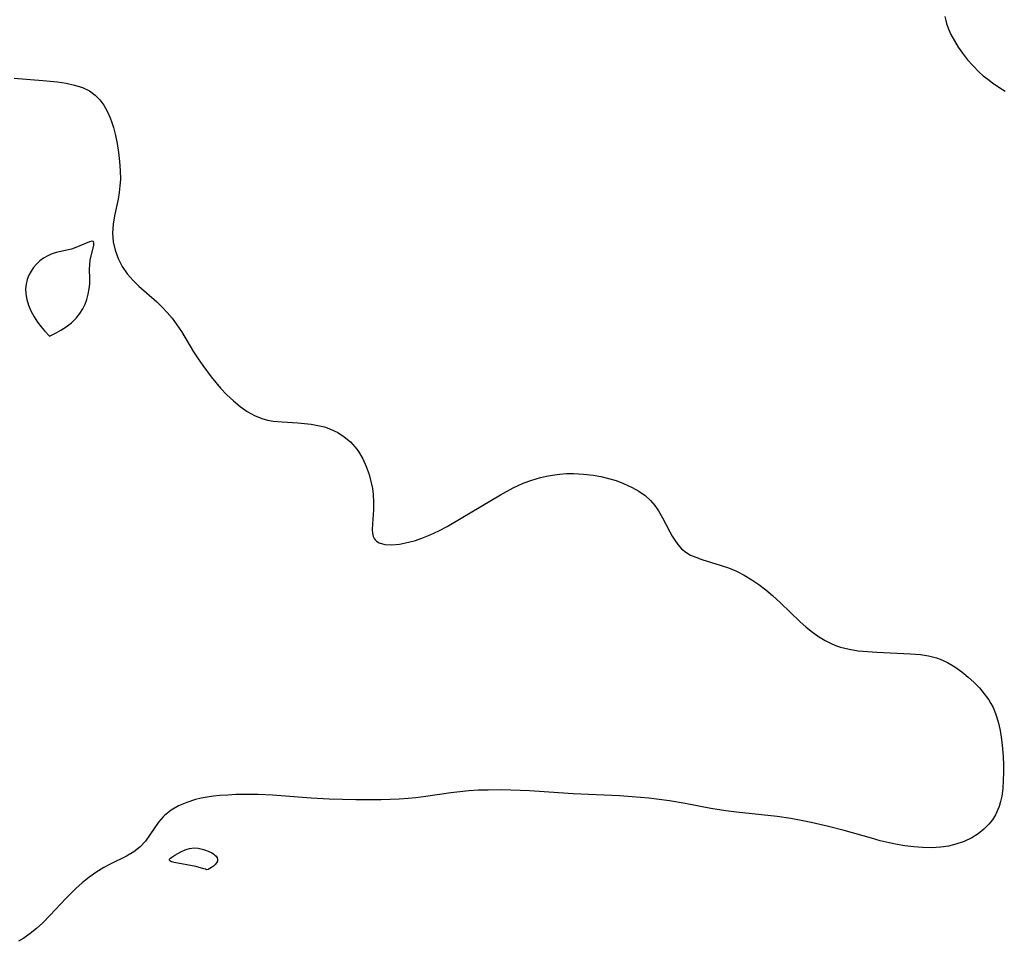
# Model space of a CAD drawing. Header units: metres. Extents: x 1073367 to 1082519, y 1569854 to 1574957.
# Tile 490 of 656: x 1077313 to 1077501, y 1573518 to 1573694. Entities that reach past the tile are written whole.
import ezdxf

# ---------------------------------------------------------------- set-up
doc = ezdxf.new("R2010")
doc.units = ezdxf.units.M
doc.layers.add('CGG_CurvaNivelLidar_v1', color=253, linetype='Continuous', lineweight=30)

msp = doc.modelspace()

# ---------------------------------------------------------------- linework, layer by layer
at = {"layer": 'CGG_CurvaNivelLidar_v1'}
for p, q in [((1077489.4634, 1573694.7021, 70), (1077489.6189, 1573693.9373, 70)), ((1077489.6189, 1573693.9373, 70), (1077489.7667, 1573693.3813, 70)), ((1077489.7667, 1573693.3813, 70), (1077490.0614, 1573692.5061, 70)), ((1077490.0614, 1573692.5061, 70), (1077490.6022, 1573691.2656, 70)), ((1077490.6022, 1573691.2656, 70), (1077491.2551, 1573690.0533, 70)), ((1077491.2551, 1573690.0533, 70), (1077491.9983, 1573688.8671, 70)), ((1077491.9983, 1573688.8671, 70), (1077492.8142, 1573687.7067, 70)), ((1077492.8142, 1573687.7067, 70), (1077493.7809, 1573686.4649, 70)), ((1077493.7809, 1573686.4649, 70), (1077494.8215, 1573685.2709, 70)), ((1077494.8215, 1573685.2709, 70), (1077495.9435, 1573684.1437, 70)), ((1077495.9435, 1573684.1437, 70), (1077496.7638, 1573683.4191, 70)), ((1077496.7638, 1573683.4191, 70), (1077497.6214, 1573682.7314, 70)), ((1077311.8057, 1573682.977, 69.5), (1077317.2367, 1573682.5258, 69.5)), ((1077317.2367, 1573682.5258, 69.5), (1077320.0755, 1573682.2296, 69.5)), ((1077320.0755, 1573682.2296, 69.5), (1077321.7257, 1573681.9738, 69.5)), ((1077321.7257, 1573681.9738, 69.5), (1077323.3129, 1573681.63, 69.5)), ((1077323.3129, 1573681.63, 69.5), (1077324.8088, 1573681.1565, 69.5)), ((1077497.6214, 1573682.7314, 70), (1077498.5576, 1573682.0423, 70)), ((1077498.5576, 1573682.0423, 70), (1077499.7378, 1573681.2398, 70)), ((1077499.7378, 1573681.2398, 70), (1077500.9512, 1573680.4765, 70)), ((1077324.8088, 1573681.1565, 69.5), (1077326.1775, 1573680.502, 69.5)), ((1077326.1775, 1573680.502, 69.5), (1077327.2671, 1573679.715, 69.5)), ((1077327.2671, 1573679.715, 69.5), (1077328.1455, 1573678.8102, 69.5)), ((1077328.1455, 1573678.8102, 69.5), (1077328.9015, 1573677.7699, 69.5)), ((1077328.9015, 1573677.7699, 69.5), (1077329.5497, 1573676.6217, 69.5)), ((1077329.5497, 1573676.6217, 69.5), (1077330.099, 1573675.3879, 69.5)), ((1077330.099, 1573675.3879, 69.5), (1077330.4317, 1573674.4731, 69.5)), ((1077330.4317, 1573674.4731, 69.5), (1077330.7247, 1573673.5314, 69.5)), ((1077330.7247, 1573673.5314, 69.5), (1077331.1136, 1573672.0266, 69.5)), ((1077331.1136, 1573672.0266, 69.5), (1077331.4245, 1573670.4877, 69.5)), ((1077331.4245, 1573670.4877, 69.5), (1077331.6805, 1573668.7664, 69.5)), ((1077331.6805, 1573668.7664, 69.5), (1077331.8722, 1573667.0403, 69.5)), ((1077331.8722, 1573667.0403, 69.5), (1077332.0127, 1573665.331, 69.5)), ((1077332.0127, 1573665.331, 69.5), (1077332.0504, 1573663.6297, 69.5)), ((1077332.0504, 1573663.6297, 69.5), (1077331.977, 1573662.3672, 69.5)), ((1077331.8256, 1573661.1104, 69.5), (1077331.6136, 1573659.864, 69.5)), ((1077331.977, 1573662.3672, 69.5), (1077331.8256, 1573661.1104, 69.5)), ((1077331.6136, 1573659.864, 69.5), (1077330.9358, 1573656.6573, 69.5)), ((1077330.667, 1573655.0808, 69.5), (1077330.5495, 1573653.3667, 69.5)), ((1077330.9358, 1573656.6573, 69.5), (1077330.667, 1573655.0808, 69.5)), ((1077330.5495, 1573653.3667, 69.5), (1077330.6891, 1573651.7151, 69.5)), ((1077326.1777, 1573651.7005, 69.5), (1077323.5444, 1573650.6026, 69.5)), ((1077326.608, 1573651.8021, 69.5), (1077326.1777, 1573651.7005, 69.5)), ((1077326.8918, 1573651.7452, 69.5), (1077326.608, 1573651.8021, 69.5)), ((1077327.0052, 1573651.4788, 69.5), (1077326.8918, 1573651.7452, 69.5)), ((1077326.9749, 1573651.0346, 69.5), (1077327.0052, 1573651.4788, 69.5)), ((1077330.6891, 1573651.7151, 69.5), (1077331.06, 1573650.0924, 69.5)), ((1077318.8497, 1573649.3502, 69.5), (1077318.0862, 1573648.9968, 69.5)), ((1077319.8111, 1573649.6571, 69.5), (1077318.8497, 1573649.3502, 69.5)), ((1077322.7412, 1573650.333, 69.5), (1077319.8111, 1573649.6571, 69.5)), ((1077323.5444, 1573650.6026, 69.5), (1077322.7412, 1573650.333, 69.5)), ((1077326.4765, 1573649.0242, 69.5), (1077326.9749, 1573651.0346, 69.5)), ((1077331.06, 1573650.0924, 69.5), (1077331.6352, 1573648.5178, 69.5)), ((1077316.0547, 1573647.4679, 69.5), (1077315.4944, 1573646.825, 69.5)), ((1077316.6814, 1573648.0465, 69.5), (1077316.0547, 1573647.4679, 69.5)), ((1077317.3616, 1573648.5584, 69.5), (1077316.6814, 1573648.0465, 69.5)), ((1077318.0862, 1573648.9968, 69.5), (1077317.3616, 1573648.5584, 69.5)), ((1077326.1617, 1573646.4811, 69.5), (1077326.1907, 1573647.3699, 69.5)), ((1077326.1907, 1573647.3699, 69.5), (1077326.3041, 1573648.2167, 69.5)), ((1077326.3041, 1573648.2167, 69.5), (1077326.4765, 1573649.0242, 69.5)), ((1077331.6352, 1573648.5178, 69.5), (1077332.403, 1573647.0143, 69.5)), ((1077315.0022, 1573646.1001, 69.5), (1077314.5947, 1573645.3211, 69.5)), ((1077315.4944, 1573646.825, 69.5), (1077315.0022, 1573646.1001, 69.5)), ((1077326.2172, 1573644.6475, 69.5), (1077326.1617, 1573646.4811, 69.5)), ((1077332.403, 1573647.0143, 69.5), (1077333.3549, 1573645.6073, 69.5)), ((1077333.3549, 1573645.6073, 69.5), (1077334.463, 1573644.2994, 69.5)), ((1077314.0484, 1573643.6455, 69.5), (1077313.9536, 1573642.7613, 69.5)), ((1077314.2738, 1573644.4998, 69.5), (1077314.0484, 1573643.6455, 69.5)), ((1077314.5947, 1573645.3211, 69.5), (1077314.2738, 1573644.4998, 69.5)), ((1077326.0919, 1573642.7141, 69.5), (1077326.2026, 1573643.7127, 69.5)), ((1077326.2026, 1573643.7127, 69.5), (1077326.2172, 1573644.6475, 69.5)), ((1077334.463, 1573644.2994, 69.5), (1077335.5598, 1573643.2137, 69.5)), ((1077313.9536, 1573642.7613, 69.5), (1077314.009, 1573641.7656, 69.5)), ((1077314.009, 1573641.7656, 69.5), (1077314.2061, 1573640.6997, 69.5)), ((1077325.6323, 1573640.7071, 69.5), (1077325.8972, 1573641.7135, 69.5)), ((1077325.8972, 1573641.7135, 69.5), (1077326.0919, 1573642.7141, 69.5)), ((1077335.5598, 1573643.2137, 69.5), (1077338.9907, 1573640.2404, 69.5)), ((1077314.2061, 1573640.6997, 69.5), (1077314.5356, 1573639.6058, 69.5)), ((1077324.8591, 1573638.907, 69.5), (1077325.3034, 1573639.821, 69.5)), ((1077325.3034, 1573639.821, 69.5), (1077325.6323, 1573640.7071, 69.5)), ((1077338.9907, 1573640.2404, 69.5), (1077340.0098, 1573639.2624, 69.5)), ((1077314.5356, 1573639.6058, 69.5), (1077314.9865, 1573638.5248, 69.5)), ((1077314.9865, 1573638.5248, 69.5), (1077315.5873, 1573637.4139, 69.5)), ((1077323.6207, 1573637.1583, 69.5), (1077324.2982, 1573638.0062, 69.5)), ((1077324.2982, 1573638.0062, 69.5), (1077324.8591, 1573638.907, 69.5)), ((1077340.0098, 1573639.2624, 69.5), (1077340.9874, 1573638.2293, 69.5)), ((1077340.9874, 1573638.2293, 69.5), (1077341.9093, 1573637.1362, 69.5)), ((1077315.5873, 1573637.4139, 69.5), (1077316.2529, 1573636.3934, 69.5)), ((1077316.2529, 1573636.3934, 69.5), (1077316.9241, 1573635.493, 69.5)), ((1077321.6874, 1573635.4998, 69.5), (1077322.6895, 1573636.2659, 69.5)), ((1077322.6895, 1573636.2659, 69.5), (1077323.6207, 1573637.1583, 69.5)), ((1077341.9093, 1573637.1362, 69.5), (1077342.8382, 1573635.8763, 69.5)), ((1077316.9241, 1573635.493, 69.5), (1077317.5429, 1573634.7434, 69.5)), ((1077317.5429, 1573634.7434, 69.5), (1077318.5, 1573633.7216, 69.5)), ((1077318.5, 1573633.7216, 69.5), (1077319.805, 1573634.359, 69.5)), ((1077319.805, 1573634.359, 69.5), (1077320.6985, 1573634.8626, 69.5)), ((1077320.6985, 1573634.8626, 69.5), (1077321.6874, 1573635.4998, 69.5)), ((1077342.8382, 1573635.8763, 69.5), (1077343.7071, 1573634.5596, 69.5)), ((1077343.7071, 1573634.5596, 69.5), (1077346.0304, 1573630.7254, 69.5)), ((1077346.0304, 1573630.7254, 69.5), (1077346.8838, 1573629.3959, 69.5)), ((1077346.8838, 1573629.3959, 69.5), (1077347.777, 1573628.0901, 69.5)), ((1077347.777, 1573628.0901, 69.5), (1077349.3878, 1573625.93, 69.5)), ((1077349.3878, 1573625.93, 69.5), (1077351.1816, 1573623.7674, 69.5)), ((1077351.1816, 1573623.7674, 69.5), (1077352.3706, 1573622.5024, 69.5)), ((1077352.3706, 1573622.5024, 69.5), (1077353.6201, 1573621.3247, 69.5)), ((1077353.6201, 1573621.3247, 69.5), (1077354.9298, 1573620.2519, 69.5)), ((1077354.9298, 1573620.2519, 69.5), (1077356.254, 1573619.338, 69.5)), ((1077356.254, 1573619.338, 69.5), (1077357.6372, 1573618.5682, 69.5)), ((1077357.6372, 1573618.5682, 69.5), (1077359.0825, 1573617.9742, 69.5)), ((1077359.0825, 1573617.9742, 69.5), (1077360.1376, 1573617.6787, 69.5)), ((1077360.1376, 1573617.6787, 69.5), (1077361.2175, 1573617.478, 69.5)), ((1077361.2175, 1573617.478, 69.5), (1077362.9067, 1573617.3162, 69.5)), ((1077362.9067, 1573617.3162, 69.5), (1077365.9148, 1573617.1568, 69.5)), ((1077365.9148, 1573617.1568, 69.5), (1077367.2059, 1573617.0479, 69.5)), ((1077367.2059, 1573617.0479, 69.5), (1077368.4889, 1573616.8923, 69.5)), ((1077368.4889, 1573616.8923, 69.5), (1077369.7551, 1573616.6738, 69.5)), ((1077369.7551, 1573616.6738, 69.5), (1077370.9892, 1573616.3731, 69.5)), ((1077370.9892, 1573616.3731, 69.5), (1077372.1769, 1573615.9671, 69.5)), ((1077372.1769, 1573615.9671, 69.5), (1077373.539, 1573615.3066, 69.5)), ((1077373.539, 1573615.3066, 69.5), (1077374.8028, 1573614.4777, 69.5)), ((1077374.8028, 1573614.4777, 69.5), (1077375.9561, 1573613.4983, 69.5)), ((1077375.9561, 1573613.4983, 69.5), (1077377.1602, 1573612.1449, 69.5)), ((1077377.1602, 1573612.1449, 69.5), (1077377.5074, 1573611.6606, 69.5)), ((1077377.5074, 1573611.6606, 69.5), (1077378.3262, 1573610.2831, 69.5)), ((1077378.3262, 1573610.2831, 69.5), (1077379.0012, 1573608.81, 69.5)), ((1077379.0012, 1573608.81, 69.5), (1077379.5418, 1573607.2714, 69.5)), ((1077379.5418, 1573607.2714, 69.5), (1077379.9484, 1573605.6931, 69.5)), ((1077408.9492, 1573605.6333, 69.5), (1077410.582, 1573606.2298, 69.5)), ((1077410.582, 1573606.2298, 69.5), (1077412.252, 1573606.7053, 69.5)), ((1077412.252, 1573606.7053, 69.5), (1077413.4028, 1573606.9668, 69.5)), ((1077413.4028, 1573606.9668, 69.5), (1077414.5633, 1573607.1767, 69.5)), ((1077414.5633, 1573607.1767, 69.5), (1077415.8974, 1573607.3492, 69.5)), ((1077415.8974, 1573607.3492, 69.5), (1077417.2376, 1573607.4488, 69.5)), ((1077417.2376, 1573607.4488, 69.5), (1077418.5795, 1573607.4728, 69.5)), ((1077418.5795, 1573607.4728, 69.5), (1077420.4428, 1573607.3771, 69.5)), ((1077420.4428, 1573607.3771, 69.5), (1077422.2919, 1573607.1508, 69.5)), ((1077422.2919, 1573607.1508, 69.5), (1077423.7593, 1573606.8858, 69.5)), ((1077423.7593, 1573606.8858, 69.5), (1077425.2029, 1573606.5495, 69.5)), ((1077425.2029, 1573606.5495, 69.5), (1077426.6898, 1573606.1149, 69.5)), ((1077426.6898, 1573606.1149, 69.5), (1077428.1277, 1573605.5907, 69.5)), ((1077379.9484, 1573605.6931, 69.5), (1077380.1495, 1573604.5883, 69.5)), ((1077380.1495, 1573604.5883, 69.5), (1077380.2903, 1573603.4862, 69.5)), ((1077404.6456, 1573603.4251, 69.5), (1077407.0124, 1573604.7293, 69.5)), ((1077407.0124, 1573604.7293, 69.5), (1077407.9739, 1573605.2024, 69.5)), ((1077407.9739, 1573605.2024, 69.5), (1077408.9492, 1573605.6333, 69.5)), ((1077428.1277, 1573605.5907, 69.5), (1077429.754, 1573604.8387, 69.5)), ((1077429.754, 1573604.8387, 69.5), (1077431.0312, 1573604.1021, 69.5)), ((1077380.2903, 1573603.4862, 69.5), (1077380.3944, 1573601.9847, 69.5)), ((1077397.1214, 1573598.9243, 69.5), (1077404.6456, 1573603.4251, 69.5)), ((1077431.0312, 1573604.1021, 69.5), (1077432.2106, 1573603.2626, 69.5)), ((1077432.2106, 1573603.2626, 69.5), (1077433.2679, 1573602.307, 69.5)), ((1077433.2679, 1573602.307, 69.5), (1077434.0674, 1573601.3782, 69.5)), ((1077380.3896, 1573600.5373, 69.5), (1077380.1601, 1573597.8901, 69.5)), ((1077380.3944, 1573601.9847, 69.5), (1077380.3896, 1573600.5373, 69.5)), ((1077434.0674, 1573601.3782, 69.5), (1077434.7686, 1573600.3733, 69.5)), ((1077434.7686, 1573600.3733, 69.5), (1077435.5385, 1573599.0362, 69.5)), ((1077394.4606, 1573597.3827, 69.5), (1077397.1214, 1573598.9243, 69.5)), ((1077435.5385, 1573599.0362, 69.5), (1077436.932, 1573596.3136, 69.5)), ((1077380.1601, 1573597.8901, 69.5), (1077380.1188, 1573596.7243, 69.5)), ((1077380.1188, 1573596.7243, 69.5), (1077380.1799, 1573596.0663, 69.5)), ((1077392.8374, 1573596.5405, 69.5), (1077394.4606, 1573597.3827, 69.5)), ((1077380.1799, 1573596.0663, 69.5), (1077380.3324, 1573595.4723, 69.5)), ((1077380.3324, 1573595.4723, 69.5), (1077380.5208, 1573595.0729, 69.5)), ((1077380.5208, 1573595.0729, 69.5), (1077380.7032, 1573594.812, 69.5)), ((1077380.7032, 1573594.812, 69.5), (1077380.9256, 1573594.579, 69.5)), ((1077386.2254, 1573594.1638, 69.5), (1077388.3578, 1573594.717, 69.5)), ((1077388.3578, 1573594.717, 69.5), (1077389.6008, 1573595.1377, 69.5)), ((1077389.6008, 1573595.1377, 69.5), (1077391.2124, 1573595.7872, 69.5)), ((1077391.2124, 1573595.7872, 69.5), (1077392.8374, 1573596.5405, 69.5)), ((1077436.932, 1573596.3136, 69.5), (1077437.3879, 1573595.4997, 69.5)), ((1077437.3879, 1573595.4997, 69.5), (1077437.8744, 1573594.7244, 69.5)), ((1077437.8744, 1573594.7244, 69.5), (1077438.4457, 1573593.9434, 69.5)), ((1077380.9256, 1573594.579, 69.5), (1077381.4337, 1573594.2325, 69.5)), ((1077381.4337, 1573594.2325, 69.5), (1077382.5436, 1573593.8952, 69.5)), ((1077382.5436, 1573593.8952, 69.5), (1077383.87, 1573593.832, 69.5)), ((1077383.87, 1573593.832, 69.5), (1077385.3393, 1573593.9897, 69.5)), ((1077385.3393, 1573593.9897, 69.5), (1077386.2254, 1573594.1638, 69.5)), ((1077438.4457, 1573593.9434, 69.5), (1077439.1796, 1573593.1304, 69.5)), ((1077439.1796, 1573593.1304, 69.5), (1077440.0004, 1573592.4475, 69.5)), ((1077440.0004, 1573592.4475, 69.5), (1077440.9122, 1573591.9131, 69.5)), ((1077440.9122, 1573591.9131, 69.5), (1077441.9081, 1573591.4783, 69.5)), ((1077441.9081, 1573591.4783, 69.5), (1077443.0227, 1573591.0761, 69.5)), ((1077443.0227, 1573591.0761, 69.5), (1077446.7708, 1573589.941, 69.5)), ((1077446.7708, 1573589.941, 69.5), (1077448.147, 1573589.4757, 69.5)), ((1077448.147, 1573589.4757, 69.5), (1077449.6511, 1573588.8369, 69.5)), ((1077449.6511, 1573588.8369, 69.5), (1077451.1292, 1573588.0721, 69.5)), ((1077451.1292, 1573588.0721, 69.5), (1077452.5742, 1573587.1962, 69.5)), ((1077452.5742, 1573587.1962, 69.5), (1077453.9247, 1573586.2616, 69.5)), ((1077453.9247, 1573586.2616, 69.5), (1077455.2405, 1573585.2516, 69.5)), ((1077455.2405, 1573585.2516, 69.5), (1077456.5236, 1573584.1814, 69.5)), ((1077456.5236, 1573584.1814, 69.5), (1077458.0756, 1573582.7826, 69.5)), ((1077458.0756, 1573582.7826, 69.5), (1077461.7435, 1573579.2483, 69.5)), ((1077461.7435, 1573579.2483, 69.5), (1077462.9954, 1573578.1286, 69.5)), ((1077462.9954, 1573578.1286, 69.5), (1077464.1471, 1573577.1997, 69.5)), ((1077464.1471, 1573577.1997, 69.5), (1077465.3413, 1573576.3477, 69.5)), ((1077465.3413, 1573576.3477, 69.5), (1077466.582, 1573575.5884, 69.5)), ((1077466.582, 1573575.5884, 69.5), (1077467.875, 1573574.9423, 69.5)), ((1077467.875, 1573574.9423, 69.5), (1077468.732, 1573574.5989, 69.5)), ((1077468.732, 1573574.5989, 69.5), (1077469.516, 1573574.3397, 69.5)), ((1077469.516, 1573574.3397, 69.5), (1077471.1934, 1573573.9292, 69.5)), ((1077471.1934, 1573573.9292, 69.5), (1077472.9216, 1573573.6542, 69.5)), ((1077472.9216, 1573573.6542, 69.5), (1077474.6854, 1573573.4757, 69.5)), ((1077474.6854, 1573573.4757, 69.5), (1077476.4719, 1573573.3613, 69.5)), ((1077476.4719, 1573573.3613, 69.5), (1077482.9134, 1573573.0854, 69.5)), ((1077482.9134, 1573573.0854, 69.5), (1077484.8007, 1573572.9072, 69.5)), ((1077484.8007, 1573572.9072, 69.5), (1077486.3496, 1573572.6572, 69.5)), ((1077486.3496, 1573572.6572, 69.5), (1077487.846, 1573572.2728, 69.5)), ((1077487.846, 1573572.2728, 69.5), (1077488.5272, 1573572.0325, 69.5)), ((1077488.5272, 1573572.0325, 69.5), (1077489.9657, 1573571.375, 69.5)), ((1077489.9657, 1573571.375, 69.5), (1077491.3396, 1573570.5687, 69.5)), ((1077491.3396, 1573570.5687, 69.5), (1077492.6542, 1573569.6445, 69.5)), ((1077492.6542, 1573569.6445, 69.5), (1077493.9096, 1573568.6253, 69.5)), ((1077493.9096, 1573568.6253, 69.5), (1077495.0011, 1573567.6234, 69.5)), ((1077495.0011, 1573567.6234, 69.5), (1077496.0284, 1573566.5602, 69.5)), ((1077496.0284, 1573566.5602, 69.5), (1077496.9765, 1573565.4362, 69.5)), ((1077496.9765, 1573565.4362, 69.5), (1077497.8251, 1573564.2482, 69.5)), ((1077497.8251, 1573564.2482, 69.5), (1077498.2193, 1573563.6024, 69.5)), ((1077498.2193, 1573563.6024, 69.5), (1077498.6418, 1573562.8009, 69.5)), ((1077498.6418, 1573562.8009, 69.5), (1077499.1093, 1573561.691, 69.5)), ((1077499.1093, 1573561.691, 69.5), (1077499.609, 1573560.0924, 69.5)), ((1077499.609, 1573560.0924, 69.5), (1077499.9798, 1573558.4285, 69.5)), ((1077499.9798, 1573558.4285, 69.5), (1077500.2497, 1573556.719, 69.5)), ((1077500.2497, 1573556.719, 69.5), (1077500.4377, 1573554.9806, 69.5)), ((1077500.4377, 1573554.9806, 69.5), (1077500.5476, 1573553.4069, 69.5)), ((1077500.5476, 1573553.4069, 69.5), (1077500.6102, 1573551.904, 69.5)), ((1077500.6102, 1573551.904, 69.5), (1077500.6335, 1573550.3711, 69.5)), ((1077500.6335, 1573550.3711, 69.5), (1077500.6041, 1573548.8546, 69.5)), ((1077500.6041, 1573548.8546, 69.5), (1077500.5043, 1573547.365, 69.5)), ((1077349.8115, 1573545.8533, 69.5), (1077348.5953, 1573545.6788, 69.5)), ((1077351.0478, 1573545.9875, 69.5), (1077349.8115, 1573545.8533, 69.5)), ((1077352.5487, 1573546.1041, 69.5), (1077351.0478, 1573545.9875, 69.5)), ((1077354.0661, 1573546.1792, 69.5), (1077352.5487, 1573546.1041, 69.5)), ((1077355.5955, 1573546.2166, 69.5), (1077354.0661, 1573546.1792, 69.5)), ((1077358.364, 1573546.1947, 69.5), (1077355.5955, 1573546.2166, 69.5)), ((1077361.059, 1573546.0717, 69.5), (1077358.364, 1573546.1947, 69.5)), ((1077368.4445, 1573545.5202, 69.5), (1077361.059, 1573546.0717, 69.5)), ((1077395.1528, 1573546.5302, 69.5), (1077390.3794, 1573545.8289, 69.5)), ((1077396.8478, 1573546.7353, 69.5), (1077395.1528, 1573546.5302, 69.5)), ((1077398.5481, 1573546.8915, 69.5), (1077396.8478, 1573546.7353, 69.5)), ((1077400.3899, 1573546.9986, 69.5), (1077398.5481, 1573546.8915, 69.5)), ((1077402.2362, 1573547.0542, 69.5), (1077400.3899, 1573546.9986, 69.5)), ((1077404.7444, 1573547.0676, 69.5), (1077402.2362, 1573547.0542, 69.5)), ((1077406.6192, 1573547.033, 69.5), (1077404.7444, 1573547.0676, 69.5)), ((1077410.1363, 1573546.8819, 69.5), (1077406.6192, 1573547.033, 69.5)), ((1077418.5117, 1573546.3518, 69.5), (1077410.1363, 1573546.8819, 69.5)), ((1077427.3091, 1573545.9273, 69.5), (1077418.5117, 1573546.3518, 69.5)), ((1077429.7311, 1573545.7838, 69.5), (1077427.3091, 1573545.9273, 69.5)), ((1077500.311, 1573545.9146, 69.5), (1077500.0955, 1573544.8907, 69.5)), ((1077500.5043, 1573547.365, 69.5), (1077500.311, 1573545.9146, 69.5)), ((1077343.1497, 1573544.0184, 69.5), (1077341.714, 1573543.1936, 69.5)), ((1077344.7287, 1573544.6923, 69.5), (1077343.1497, 1573544.0184, 69.5)), ((1077346.4184, 1573545.2219, 69.5), (1077344.7287, 1573544.6923, 69.5)), ((1077347.4936, 1573545.4743, 69.5), (1077346.4184, 1573545.2219, 69.5)), ((1077348.5953, 1573545.6788, 69.5), (1077347.4936, 1573545.4743, 69.5)), ((1077371.9243, 1573545.3338, 69.5), (1077368.4445, 1573545.5202, 69.5)), ((1077377.0057, 1573545.1766, 69.5), (1077371.9243, 1573545.3338, 69.5)), ((1077381.8087, 1573545.201, 69.5), (1077377.0057, 1573545.1766, 69.5)), ((1077385.2574, 1573545.329, 69.5), (1077381.8087, 1573545.201, 69.5)), ((1077386.9752, 1573545.4476, 69.5), (1077385.2574, 1573545.329, 69.5)), ((1077388.4237, 1573545.586, 69.5), (1077386.9752, 1573545.4476, 69.5)), ((1077390.3794, 1573545.8289, 69.5), (1077388.4237, 1573545.586, 69.5)), ((1077432.9369, 1573545.4975, 69.5), (1077429.7311, 1573545.7838, 69.5)), ((1077436.8498, 1573544.9987, 69.5), (1077432.9369, 1573545.4975, 69.5)), ((1077439.8625, 1573544.5104, 69.5), (1077436.8498, 1573544.9987, 69.5)), ((1077444.7789, 1573543.5407, 69.5), (1077439.8625, 1573544.5104, 69.5)), ((1077500.0955, 1573544.8907, 69.5), (1077499.8063, 1573543.9026, 69.5)), ((1077340.4652, 1573542.1991, 69.5), (1077340.2122, 1573541.9463, 69.5)), ((1077341.714, 1573543.1936, 69.5), (1077340.4652, 1573542.1991, 69.5)), ((1077447.6418, 1573543.0642, 69.5), (1077444.7789, 1573543.5407, 69.5)), ((1077449.6707, 1573542.7989, 69.5), (1077447.6418, 1573543.0642, 69.5)), ((1077457.4087, 1573541.9918, 69.5), (1077449.6707, 1573542.7989, 69.5)), ((1077499.1016, 1573542.2982, 69.5), (1077498.5211, 1573541.3839, 69.5)), ((1077499.8063, 1573543.9026, 69.5), (1077499.1016, 1573542.2982, 69.5)), ((1077339.3506, 1573540.9302, 69.5), (1077338.4974, 1573539.7155, 69.5)), ((1077340.2122, 1573541.9463, 69.5), (1077339.3506, 1573540.9302, 69.5)), ((1077460.0662, 1573541.6047, 69.5), (1077457.4087, 1573541.9918, 69.5)), ((1077462.0051, 1573541.2613, 69.5), (1077460.0662, 1573541.6047, 69.5)), ((1077463.9395, 1573540.8734, 69.5), (1077462.0051, 1573541.2613, 69.5)), ((1077467.2086, 1573540.1139, 69.5), (1077463.9395, 1573540.8734, 69.5)), ((1077497.8432, 1573540.5368, 69.5), (1077496.8723, 1573539.5642, 69.5)), ((1077498.5211, 1573541.3839, 69.5), (1077497.8432, 1573540.5368, 69.5)), ((1077337.6782, 1573538.477, 69.5), (1077336.8165, 1573537.2842, 69.5)), ((1077338.4974, 1573539.7155, 69.5), (1077337.6782, 1573538.477, 69.5)), ((1077470.2103, 1573539.3127, 69.5), (1077467.2086, 1573540.1139, 69.5)), ((1077475.4092, 1573537.8396, 69.5), (1077470.2103, 1573539.3127, 69.5)), ((1077495.7888, 1573538.701, 69.5), (1077494.6056, 1573537.9582, 69.5)), ((1077496.8723, 1573539.5642, 69.5), (1077495.7888, 1573538.701, 69.5)), ((1077336.8165, 1573537.2842, 69.5), (1077335.8338, 1573536.2087, 69.5)), ((1077477.1166, 1573537.3853, 69.5), (1077475.4092, 1573537.8396, 69.5)), ((1077478.8297, 1573536.9784, 69.5), (1077477.1166, 1573537.3853, 69.5)), ((1077480.3121, 1573536.6809, 69.5), (1077478.8297, 1573536.9784, 69.5)), ((1077481.7966, 1573536.4315, 69.5), (1077480.3121, 1573536.6809, 69.5)), ((1077491.5414, 1573536.7152, 69.5), (1077490.1319, 1573536.3628, 69.5)), ((1077493.1183, 1573537.258, 69.5), (1077491.5414, 1573536.7152, 69.5)), ((1077494.6056, 1573537.9582, 69.5), (1077493.1183, 1573537.258, 69.5)), ((1077334.5938, 1573535.2503, 69.5), (1077333.1911, 1573534.4293, 69.5)), ((1077335.8338, 1573536.2087, 69.5), (1077334.5938, 1573535.2503, 69.5)), ((1077341.8493, 1573534.2289, 69.5), (1077342.4727, 1573534.6382, 69.5)), ((1077342.4727, 1573534.6382, 69.5), (1077343.6038, 1573535.2548, 69.5)), ((1077343.6038, 1573535.2548, 69.5), (1077344.4158, 1573535.6221, 69.5)), ((1077344.4158, 1573535.6221, 69.5), (1077344.8311, 1573535.7758, 69.5)), ((1077344.8311, 1573535.7758, 69.5), (1077345.2514, 1573535.8979, 69.5)), ((1077345.2514, 1573535.8979, 69.5), (1077345.6771, 1573535.9768, 69.5)), ((1077345.6771, 1573535.9768, 69.5), (1077346.0769, 1573536.0021, 69.5)), ((1077346.0769, 1573536.0021, 69.5), (1077346.8842, 1573535.9418, 69.5)), ((1077346.8842, 1573535.9418, 69.5), (1077347.69, 1573535.7773, 69.5)), ((1077347.69, 1573535.7773, 69.5), (1077348.0872, 1573535.665, 69.5)), ((1077348.0872, 1573535.665, 69.5), (1077348.8316, 1573535.3939, 69.5)), ((1077348.8316, 1573535.3939, 69.5), (1077349.4994, 1573535.0648, 69.5)), ((1077349.4994, 1573535.0648, 69.5), (1077349.8034, 1573534.8743, 69.5)), ((1077349.8034, 1573534.8743, 69.5), (1077350.0965, 1573534.6499, 69.5)), ((1077350.0965, 1573534.6499, 69.5), (1077350.3493, 1573534.4067, 69.5)), ((1077483.496, 1573536.2041, 69.5), (1077481.7966, 1573536.4315, 69.5)), ((1077485.187, 1573536.0559, 69.5), (1077483.496, 1573536.2041, 69.5)), ((1077486.8633, 1573536.0135, 69.5), (1077485.187, 1573536.0559, 69.5)), ((1077488.6854, 1573536.1273, 69.5), (1077486.8633, 1573536.0135, 69.5)), ((1077490.1319, 1573536.3628, 69.5), (1077488.6854, 1573536.1273, 69.5)), ((1077330.1275, 1573532.9079, 69.5), (1077328.8922, 1573532.2517, 69.5)), ((1077333.1911, 1573534.4293, 69.5), (1077330.1275, 1573532.9079, 69.5)), ((1077341.4004, 1573533.6925, 69.5), (1077341.4538, 1573533.8547, 69.5)), ((1077341.4811, 1573533.5494, 69.5), (1077341.4004, 1573533.6925, 69.5)), ((1077341.4538, 1573533.8547, 69.5), (1077341.613, 1573534.0353, 69.5)), ((1077341.676, 1573533.4267, 69.5), (1077341.4811, 1573533.5494, 69.5)), ((1077341.613, 1573534.0353, 69.5), (1077341.8493, 1573534.2289, 69.5)), ((1077342.2976, 1573533.223, 69.5), (1077341.676, 1573533.4267, 69.5)), ((1077346.4362, 1573532.4344, 69.5), (1077342.2976, 1573533.223, 69.5)), ((1077350.1399, 1573532.8295, 69.5), (1077349.8087, 1573532.5338, 69.5)), ((1077350.4081, 1573533.1499, 69.5), (1077350.1399, 1573532.8295, 69.5)), ((1077350.3493, 1573534.4067, 69.5), (1077350.53, 1573534.1251, 69.5)), ((1077350.5752, 1573533.4834, 69.5), (1077350.4081, 1573533.1499, 69.5)), ((1077350.53, 1573534.1251, 69.5), (1077350.612, 1573533.8119, 69.5)), ((1077350.612, 1573533.8119, 69.5), (1077350.5752, 1573533.4834, 69.5)), ((1077327.3649, 1573531.3096, 69.5), (1077326.0413, 1573530.3686, 69.5)), ((1077328.8922, 1573532.2517, 69.5), (1077327.3649, 1573531.3096, 69.5)), ((1077347.9854, 1573532.029, 69.5), (1077346.4362, 1573532.4344, 69.5)), ((1077348.2769, 1573531.9219, 69.5), (1077347.9854, 1573532.029, 69.5)), ((1077348.5, 1573531.7947, 69.5), (1077348.2769, 1573531.9219, 69.5)), ((1077348.7954, 1573531.9036, 69.5), (1077348.5, 1573531.7947, 69.5)), ((1077349.4514, 1573532.2746, 69.5), (1077348.7954, 1573531.9036, 69.5)), ((1077349.8087, 1573532.5338, 69.5), (1077349.4514, 1573532.2746, 69.5)), ((1077324.7556, 1573529.3415, 69.5), (1077323.5156, 1573528.2349, 69.5)), ((1077326.0413, 1573530.3686, 69.5), (1077324.7556, 1573529.3415, 69.5)), ((1077323.5156, 1573528.2349, 69.5), (1077321.6407, 1573526.3401, 69.5)), ((1077321.6407, 1573526.3401, 69.5), (1077318.65, 1573523.1466, 69.5)), ((1077317.2264, 1573521.7274, 69.5), (1077316.0512, 1573520.6464, 69.5)), ((1077318.65, 1573523.1466, 69.5), (1077317.2264, 1573521.7274, 69.5)), ((1077314.8447, 1573519.6479, 69.5), (1077313.5983, 1573518.7622, 69.5)), ((1077316.0512, 1573520.6464, 69.5), (1077314.8447, 1573519.6479, 69.5)), ((1077313.5983, 1573518.7622, 69.5), (1077312.6059, 1573518.1777, 69.5))]:
    msp.add_line(p, q, dxfattribs=at)

doc.saveas('drawing.dxf')
